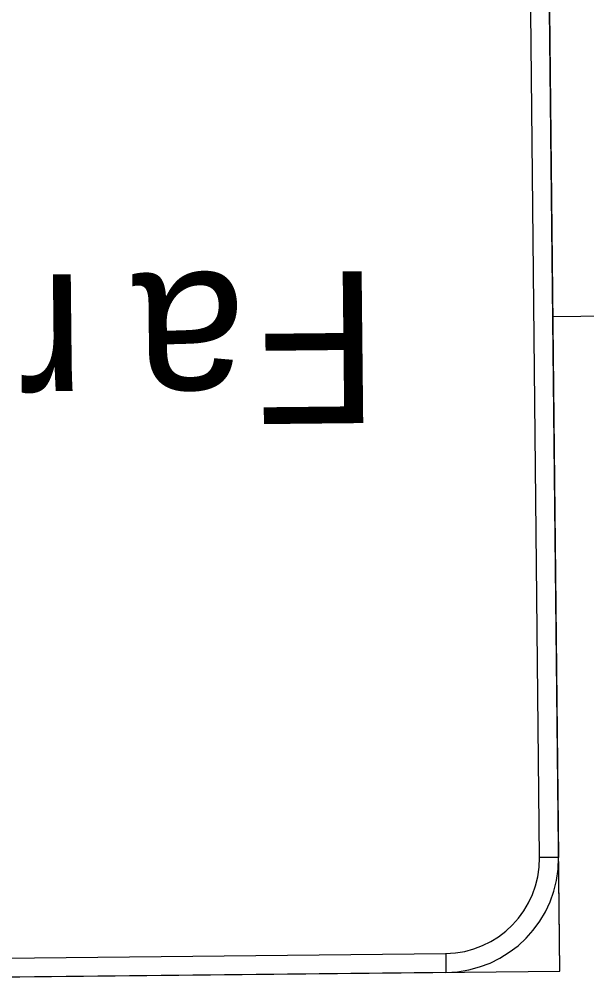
# Model space of a CAD drawing. Extents: x 2001876 to 2025694, y 804561 to 868938.
# Drawn here: x 2010792.1 to 2010867.8, y 830977 to 831106.4 of the extents above; entities that cross this region are included whole.
import ezdxf

# ---------------------------------------------------------------- set-up
doc = ezdxf.new("R2010")
doc.units = 0
doc.layers.add('TR SN EXTRUDED PANEL SIGNS- MOUNTED OVERHEAD', color=7, linetype='Continuous')

msp = doc.modelspace()

# ---------------------------------------------------------------- linework, layer by layer
at = {"layer": 'TR SN EXTRUDED PANEL SIGNS- MOUNTED OVERHEAD'}
for p, q in [((2010864.23, 830979.3), (2010862.39, 831154.09)), ((2010889.91, 831066.97), (2010863.31, 831066.69)), ((2010864.07, 830994.5), (2010861.54, 830994.47)), ((2010849.01, 830981.67), (2010849.03, 830979.14))]:
    msp.add_line(p, q, dxfattribs=at)
for points in [[(2010862.79, 831116.09), (2010642.4, 831113.77), (2010643.84, 830976.98), (2010864.23, 830979.3), (2010862.79, 831116.09)], [(2010861.54, 830994.47), (2010860.26, 831116.07), (2010862.79, 831116.09), (2010864.07, 830994.5), (2010861.54, 830994.47)], [(2010659.02, 830979.67), (2010849.01, 830981.67), (2010849.03, 830979.14), (2010659.04, 830977.14), (2010659.02, 830979.67)]]:
    msp.add_lwpolyline(points, close=True, dxfattribs=at)
for radius in [12.67, 15.2]:
    msp.add_arc((2010848.87, 830994.34), radius, 270.6033, 0.6029, dxfattribs=at)

# ---------------------------------------------------------------- texts
for s, p in [('a', (2010822.28, 831072.6)), ('F', (2010840.02, 831072.78)), ('r', (2010800.87, 831072.37))]:
    msp.add_text(s, height=20.27, rotation=180.6031, dxfattribs=at).set_placement(p)

doc.saveas('drawing.dxf')
